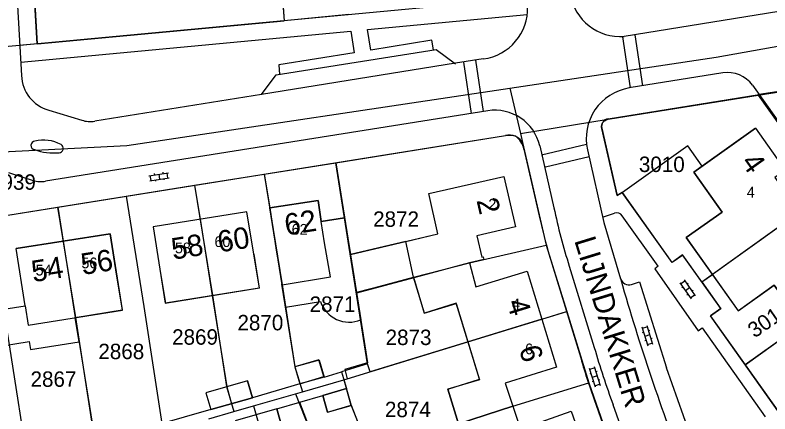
# Model space of a CAD drawing. Extents: x 148816 to 151297, y 399515 to 402500.
# Drawn here: x 150732.4 to 150820.6, y 400861.5 to 400908 of the extents above; entities that cross this region are included whole.
import ezdxf

# ---------------------------------------------------------------- set-up
doc = ezdxf.new("R2010")
doc.units = 0
for name, color, linetype in [('B01 Hoofdgebouw  [D] Norm', 7, 'Continuous'), ('B01 Hoofdgebouw  [T] Norm', 7, 'Continuous'), ('B01 hoofgebouw', 7, 'Continuous'), ('B02 Bijgebouw  [D] Norm', 7, 'Continuous'), ('B07 Tussenmuur  [D] Norm', 7, 'Continuous'), ('B07 Tussenmuur  [T] Norm', 7, 'Continuous'), ('G01 perceelsgrens', 7, 'Continuous'), ('S02 Open verharding  Norm', 7, 'Continuous'), ('T01 Muur  [T] Gem', 7, 'Continuous'), ('T04 Haag heg  [D] Gem', 7, 'Continuous'), ('V00 Kant verharding algemeen  [T] Norm', 7, 'Continuous'), ('V00 Kant verharding algemeen secundair  [T] Gem', 7, 'Continuous'), ('Z01 perceelnummer', 7, 'Continuous'), ('Z02 huisnummer', 7, 'Continuous'), ('Z02 Huisnummer  [Tekst] Norm', 7, 'Continuous'), ('Z06 straatnaam', 7, 'Continuous')]:
    doc.layers.add(name, color=color, linetype=linetype)

msp = doc.modelspace()

# ---------------------------------------------------------------- linework, layer by layer
at = {"layer": 'B01 Hoofdgebouw  [D] Norm'}
for p, q in [((150824.021, 400885.022), (150813.853, 400877.761)), ((150760.29, 400880.13), (150760.921, 400876.172)), ((150749.34, 400878.38), (150749.971, 400874.422)), ((150760.921, 400876.172), (150749.971, 400874.422)), ((150767.92, 400867.76), (150765.11, 400866.98)), ((150767.92, 400867.76), (150768.5, 400865.79)), ((150765.11, 400866.98), (150765.69, 400865.01)), ((150768.5, 400865.79), (150765.69, 400865.01)), ((150759.58, 400865.34), (150754.71, 400863.96)), ((150759.58, 400865.34), (150760.16, 400863.36)), ((150754.71, 400863.96), (150755.29, 400861.98)), ((150760.16, 400863.36), (150755.29, 400861.98))]:
    msp.add_line(p, q, dxfattribs=at)
for points in [[(150812.67, 400890.403), (150811.674, 400889.693), (150814.993, 400885.035), (150810.807, 400882.052)], [(150810.807, 400882.052), (150816.882, 400873.519), (150821.075, 400876.509), (150827.52, 400867.472), (150823.327, 400864.482), (150829.424, 400855.933), (150833.617, 400858.923), (150840.062, 400849.886), (150835.869, 400846.896), (150841.966, 400838.347), (150846.159, 400841.337), (150849.301, 400836.933), (150845.108, 400833.943), (150848.255, 400829.531), (150852.45, 400832.523)], [(150778.983, 400877.38), (150772.276, 400875.667), (150772.784, 400872.461)], [(150763.549, 400876.607), (150764.01, 400873.952), (150768.087, 400874.595)], [(150715.612, 400865.599), (150724.021, 400866.961), (150723.466, 400870.2), (150728.461, 400871.007), (150728.775, 400869.061), (150734.068, 400869.916), (150734.214, 400869.011), (150739.9, 400869.912), (150739.44, 400872.741), (150744.93, 400873.611)]]:
    msp.add_lwpolyline(points, dxfattribs=at)
msp.add_arc((150771.438, 400875.735), 3.54, 198.78966, 292.34265, dxfattribs=at)
at = {"layer": 'B01 Hoofdgebouw  [T] Norm'}
for p, q in [((150818.874, 400894.823), (150822.36, 400889.93)), ((150810.993, 400892.756), (150803.351, 400887.311)), ((150759.5, 400885.07), (150748.55, 400883.32)), ((150760.29, 400880.13), (150759.5, 400885.07)), ((150748.55, 400883.32), (150749.34, 400878.38))]:
    msp.add_line(p, q, dxfattribs=at)
for points in [[(150818.874, 400894.823), (150812.67, 400890.403), (150810.993, 400892.756)], [(150763.598, 400876.563), (150762.16, 400885.51), (150767.8, 400886.39), (150768.185, 400883.92), (150770.912, 400884.345), (150771.592, 400880.101), (150781.806, 400882.479), (150780.74, 400887.2), (150789.51, 400889.18), (150790.86, 400883.33), (150786.346, 400882.243), (150786.917, 400879.768), (150787.092, 400879.808), (150787.164, 400879.496), (150785.478, 400879.107), (150786.226, 400876.298), (150792.23, 400878.14), (150795.67, 400866.93), (150789.657, 400865.085), (150791.433, 400859.717), (150797.35, 400861.82), (150801.27, 400850.79)], [(150715.612, 400865.599), (150714.821, 400870.485), (150717.723, 400870.954), (150716.55, 400878.21), (150727.51, 400879.98), (150728.59, 400873.297), (150733.6, 400874.103), (150732.54, 400880.77), (150743.52, 400882.51), (150744.93, 400873.611)], [(150784.217, 400860.31), (150782.95, 400864.38), (150786.664, 400865.536), (150783.948, 400874.386), (150780.239, 400873.248), (150778.97, 400877.43)]]:
    msp.add_lwpolyline(points, dxfattribs=at)
at = {"layer": 'B01 hoofgebouw'}
for points in [[(150813.709, 400877.98), (150810.807, 400882.052), (150814.993, 400885.035), (150811.674, 400889.693), (150818.874, 400894.823), (150822.36, 400889.93), (150821.139, 400889.058), (150826.904, 400880.987), (150828.125, 400881.859), (150834.912, 400872.337), (150833.699, 400871.471), (150839.453, 400863.412), (150840.666, 400864.278), (150847.464, 400854.744), (150846.242, 400853.873), (150851.995, 400845.805), (150853.217, 400846.676), (150856.524, 400842.046), (150855.302, 400841.175), (150858.268, 400837.011), (150859.49, 400837.882), (150862.971, 400832.996), (150855.77, 400827.864), (150852.868, 400831.936)], [(150778.04, 400881.61), (150781.806, 400882.479), (150780.74, 400887.2), (150789.51, 400889.18), (150790.86, 400883.33)], [(150768.18, 400883.919), (150767.8, 400886.39), (150762.16, 400885.51), (150762.93, 400880.57)], [(150760.29, 400880.13), (150759.5, 400885.07), (150748.55, 400883.32), (150749.34, 400878.38)], [(150778.04, 400881.61), (150771.592, 400880.101), (150770.912, 400884.345), (150768.18, 400883.919)], [(150768.56, 400881.45), (150768.18, 400883.919)], [(150790.86, 400883.33), (150786.346, 400882.243), (150786.917, 400879.768), (150787.092, 400879.808), (150787.164, 400879.496), (150785.478, 400879.107)], [(150744.31, 400877.57), (150743.52, 400882.51), (150732.54, 400880.77)], [(150769.258, 400877.473), (150768.56, 400881.45)], [(150778.97, 400877.43), (150778.04, 400881.61)], [(150727.51, 400879.98), (150728.59, 400873.297), (150733.6, 400874.103), (150732.54, 400880.77)], [(150762.93, 400880.57), (150763.598, 400876.563), (150769.258, 400877.473)], [(150760.949, 400876.177), (150760.29, 400880.13)], [(150785.478, 400879.107), (150786.226, 400876.298), (150792.23, 400878.14), (150795.67, 400866.93), (150789.657, 400865.085), (150791.433, 400859.717), (150797.35, 400861.82), (150801.27, 400850.79), (150795.35, 400848.68), (150796.39, 400846.01), (150790.17, 400843.59), (150788.69, 400847.65)], [(150749.34, 400878.38), (150749.969, 400874.417), (150760.949, 400876.177)], [(150852.449, 400832.518), (150848.259, 400829.527), (150845.111, 400833.937), (150849.301, 400836.927), (150846.16, 400841.329), (150841.978, 400838.344), (150835.881, 400846.887), (150840.079, 400849.883), (150833.634, 400858.914), (150829.436, 400855.918), (150823.339, 400864.461), (150827.537, 400867.457), (150821.092, 400876.488), (150816.902, 400873.497), (150813.709, 400877.98)], [(150733.6, 400874.103), (150733.959, 400871.838), (150744.949, 400873.598), (150744.31, 400877.57)], [(150778.97, 400877.43), (150780.201, 400873.24), (150783.924, 400874.382), (150786.659, 400865.468), (150782.95, 400864.38), (150784.21, 400860.33), (150785.612, 400856.323), (150789.271, 400857.623), (150792.358, 400848.937), (150788.708, 400847.64)], [(150768.477, 400865.83), (150767.897, 400867.8), (150765.11, 400866.98), (150765.69, 400865.01), (150768.477, 400865.83)], [(150760.144, 400863.37), (150759.58, 400865.34), (150754.71, 400863.96), (150755.29, 400861.98), (150760.144, 400863.37)], [(150771.69, 400862.46), (150771.121, 400864.444), (150768.37, 400863.62), (150768.91, 400861.67), (150771.69, 400862.46)], [(150763.539, 400860.116), (150762.98, 400862.08), (150758.13, 400860.69), (150758.7, 400858.74), (150763.539, 400860.116)]]:
    msp.add_lwpolyline(points, dxfattribs=at)
at = {"layer": 'B02 Bijgebouw  [D] Norm'}
for p, q in [((150768.37, 400863.62), (150771.14, 400864.45)), ((150771.68, 400862.5), (150771.14, 400864.45)), ((150768.91, 400861.67), (150768.37, 400863.62)), ((150762.98, 400862.08), (150758.13, 400860.69)), ((150762.98, 400862.08), (150763.55, 400860.13)), ((150768.91, 400861.67), (150771.68, 400862.5))]:
    msp.add_line(p, q, dxfattribs=at)
at = {"layer": 'B07 Tussenmuur  [D] Norm'}
msp.add_line((150757.145, 400864.65), (150757.707, 400862.665), dxfattribs=at)
msp.add_line((150757.145, 400864.65), (150757.707, 400862.665), dxfattribs=at)
at = {"layer": 'B07 Tussenmuur  [T] Norm'}
for p, q in [((150754.025, 400884.195), (150755.447, 400875.297)), ((150738.03, 400881.64), (150739.44, 400872.741)), ((150785.478, 400879.107), (150778.983, 400877.38)), ((150793.95, 400872.535), (150785.328, 400869.889)), ((150790.544, 400862.4), (150784.217, 400860.31))]:
    msp.add_line(p, q, dxfattribs=at)
at = {"layer": 'G01 perceelsgrens'}
for points in [[(150735.032, 400904.646), (150732.919, 400941.074)], [(150761.821, 400933.158), (150763.064, 400917.433), (150763.861, 400907.36)], [(150790.202, 400899.494), (150814.283, 400903.099), (150837.854, 400907.316), (150883.441, 400914.005), (150900.654, 400914.494), (150913.605, 400913.209), (150928.186, 400909.101), (150938.14, 400904.555)], [(150771.393, 400908.075), (150763.861, 400907.36)], [(150735.032, 400904.646), (150763.861, 400907.36)], [(150735.032, 400904.646), (150726.07, 400903.86)], [(150819.191, 400898.681), (150829.15, 400900.24)], [(150685.085, 400889.735), (150745.468, 400892.796), (150790.202, 400899.494)], [(150790.202, 400899.494), (150791.429, 400894.215)], [(150801.67, 400895.86), (150819.191, 400898.681)], [(150819.191, 400898.681), (150827.267, 400887.352)], [(150791.429, 400894.215), (150801.67, 400895.86)], [(150812.625, 400876.893), (150810.394, 400880.02), (150809.174, 400879.149), (150803.34, 400887.3), (150802.75, 400886.95), (150800.93, 400894.79), (150800.91, 400894.93), (150800.916, 400895.069), (150800.94, 400895.207), (150800.986, 400895.341), (150801.042, 400895.449), (150801.1, 400895.53), (150801.242, 400895.673), (150801.337, 400895.737), (150801.435, 400895.788), (150801.67, 400895.86)], [(150769.88, 400890.788), (150789.69, 400893.95), (150790.225, 400894.022), (150790.384, 400894.011), (150790.52, 400893.99), (150790.638, 400893.961), (150790.785, 400893.914), (150790.945, 400893.843), (150791.096, 400893.76), (150791.202, 400893.683), (150791.329, 400893.574), (150791.424, 400893.477), (150791.592, 400893.266), (150791.679, 400893.138)], [(150791.429, 400894.215), (150791.679, 400893.138)], [(150791.679, 400893.138), (150794.46, 400881.17)], [(150761.526, 400889.456), (150769.88, 400890.788)], [(150769.88, 400890.788), (150772.276, 400875.667)], [(150753.395, 400888.159), (150761.526, 400889.456)], [(150761.526, 400889.456), (150763.598, 400876.563), (150765.11, 400866.98), (150765.97, 400864.058)], [(150745.402, 400886.884), (150753.395, 400888.159)], [(150753.395, 400888.159), (150755.479, 400875.285), (150757.116, 400864.672), (150757.982, 400861.754)], [(150737.384, 400885.605), (150745.402, 400886.884)], [(150745.402, 400886.884), (150747.476, 400874.014), (150749.7, 400859.365)], [(150812.625, 400876.893), (150827.267, 400887.352)], [(150729.345, 400884.322), (150737.384, 400885.605)], [(150737.384, 400885.605), (150739.464, 400872.741), (150741.437, 400860.145), (150742.282, 400857.225)], [(150729.345, 400884.322), (150731.717, 400869.545), (150734.022, 400854.842)], [(150772.276, 400875.667), (150778.97, 400877.43), (150785.479, 400879.092), (150794.46, 400881.17)], [(150794.46, 400881.17), (150796.846, 400873.424)], [(150817.691, 400867.212), (150824.314, 400871.974), (150833.55, 400878.539)], [(150812.625, 400876.893), (150814.859, 400873.762), (150813.638, 400872.891), (150817.691, 400867.212)], [(150772.276, 400875.667), (150773.58, 400867.44), (150770.92, 400866.65), (150771.21, 400865.56)], [(150771.21, 400865.56), (150785.305, 400869.882), (150796.846, 400873.424)], [(150796.846, 400873.424), (150799.41, 400865.1)], [(150817.691, 400867.212), (150821.708, 400861.581), (150822.929, 400862.452), (150825.163, 400859.32)], [(150765.97, 400864.058), (150770.83, 400865.46)], [(150770.83, 400865.46), (150771.21, 400865.56)], [(150770.83, 400865.46), (150771.69, 400862.46), (150773.882, 400856.898)], [(150773.882, 400856.898), (150784.21, 400860.33), (150790.544, 400862.394), (150799.41, 400865.1)], [(150799.41, 400865.1), (150802.16, 400857.318)], [(150760.259, 400862.411), (150765.175, 400863.829)], [(150765.175, 400863.829), (150765.97, 400864.058)], [(150765.175, 400863.829), (150770.705, 400849.832), (150775.666, 400837.167)], [(150757.982, 400861.754), (150760.259, 400862.411)], [(150760.259, 400862.411), (150761.123, 400859.429), (150765.666, 400847.848), (150770.817, 400834.756)], [(150755.037, 400860.905), (150757.982, 400861.754)]]:
    msp.add_lwpolyline(points, dxfattribs=at)
at = {"layer": 'S02 Open verharding  Norm'}
for p, q in [((150748.058, 400889.275), (150750.331, 400889.622)), ((150748.297, 400888.704), (150748.206, 400889.297)), ((150748.678, 400889.521), (150748.7, 400889.373)), ((150749.195, 400889.449), (150749.285, 400888.855)), ((150749.666, 400889.672), (150749.689, 400889.524)), ((150750.274, 400889.007), (150750.183, 400889.6)), ((150748.149, 400888.682), (150750.422, 400889.029)), ((150748.791, 400888.78), (150748.814, 400888.632)), ((150749.78, 400888.931), (150749.802, 400888.783)), ((150810.138, 400876.673), (150810.63, 400877.017)), ((150810.544, 400877.14), (150811.864, 400875.256)), ((150810.052, 400876.796), (150811.372, 400874.912)), ((150810.425, 400876.263), (150810.303, 400876.177)), ((150811.204, 400876.198), (150810.712, 400875.854)), ((150811.04, 400876.694), (150810.917, 400876.608)), ((150810.999, 400875.444), (150810.876, 400875.358)), ((150811.286, 400875.035), (150811.778, 400875.379)), ((150811.613, 400875.875), (150811.491, 400875.789)), ((150805.616, 400871.625), (150806.301, 400869.43)), ((150805.661, 400871.482), (150806.233, 400871.661)), ((150806.189, 400871.804), (150806.874, 400869.609)), ((150805.81, 400871.005), (150805.666, 400870.96)), ((150806.531, 400870.706), (150805.959, 400870.528)), ((150806.526, 400871.228), (150806.382, 400871.184)), ((150806.108, 400870.05), (150805.964, 400870.006)), ((150806.824, 400870.274), (150806.68, 400870.229)), ((150806.257, 400869.573), (150806.829, 400869.752)), ((150799.479, 400866.829), (150800.164, 400864.634)), ((150799.524, 400866.686), (150800.096, 400866.865)), ((150800.052, 400867.008), (150800.737, 400864.813)), ((150800.389, 400866.432), (150800.245, 400866.388)), ((150799.673, 400866.209), (150799.529, 400866.164)), ((150800.394, 400865.91), (150799.822, 400865.732)), ((150800.687, 400865.478), (150800.543, 400865.433)), ((150799.971, 400865.254), (150799.827, 400865.21)), ((150800.12, 400864.777), (150800.692, 400864.956))]:
    msp.add_line(p, q, dxfattribs=at)
at = {"layer": 'T01 Muur  [T] Gem'}
for q in [(150810.382, 400880.051), (150813.63, 400872.91)]:
    msp.add_line((150814.851, 400873.779), q, dxfattribs=at)
for points in [[(150810.382, 400880.051), (150809.164, 400879.169), (150803.351, 400887.331)], [(150822.918, 400862.459), (150821.689, 400861.587), (150813.63, 400872.91)]]:
    msp.add_lwpolyline(points, dxfattribs=at)
at = {"layer": 'T04 Haag heg  [D] Gem'}
for p, q in [((150761.821, 400933.158), (150763.86, 400907.366)), ((150773.599, 400867.318), (150769.88, 400890.79)), ((150761.529, 400889.464), (150762.16, 400885.51)), ((150753.391, 400888.164), (150754.025, 400884.195)), ((150737.396, 400885.61), (150738.03, 400881.64)), ((150812.633, 400876.892), (150813.853, 400877.761)), ((150778.983, 400877.38), (150772.293, 400875.565)), ((150763.549, 400876.607), (150765.11, 400866.98)), ((150755.447, 400875.297), (150757.145, 400864.65)), ((150793.95, 400872.535), (150796.818, 400873.415)), ((150739.44, 400872.741), (150741.456, 400860.155)), ((150817.669, 400867.235), (150824.314, 400871.964)), ((150785.328, 400869.889), (150773.888, 400866.378)), ((150773.599, 400867.318), (150770.554, 400866.405)), ((150773.888, 400866.378), (150773.599, 400867.318)), ((150765.621, 400862.835), (150770.722, 400849.805)), ((150771.68, 400862.5), (150775.869, 400851.833))]:
    msp.add_line(p, q, dxfattribs=at)
at = {"layer": 'V00 Kant verharding algemeen  [T] Norm'}
for p, q in [((150787.975, 400909.622), (150732.984, 400904.478)), ((150821.624, 400908.421), (150803.573, 400905.525)), ((150787.1, 400902.913), (150783.856, 400902.393)), ((150815.078, 400901.276), (150804.149, 400899.516)), ((150818.533, 400899.832), (150900.496, 400784.817)), ((150761.209, 400898.764), (150741.753, 400895.647)), ((150801.684, 400895.918), (150819.31, 400898.742)), ((150787.621, 400896.85), (150735.991, 400888.642)), ((150736.364, 400896.922), (150740.205, 400895.76)), ((150800.941, 400894.817), (150802.728, 400886.971)), ((150698.084, 400879.333), (150789.692, 400893.961)), ((150793.697, 400892.747), (150795.355, 400885.519)), ((150791.856, 400892.377), (150793.748, 400884.102)), ((150731.66, 400889.663), (150734.518, 400888.733)), ((150802.728, 400886.971), (150803.351, 400887.331)), ((150801.041, 400884.45), (150802.426, 400884.904)), ((150807.526, 400878.704), (150803.327, 400884.608)), ((150795.098, 400879.02), (150798.476, 400868.011)), ((150804.395, 400876.581), (150805.348, 400876.879)), ((150805.348, 400876.879), (150808.49, 400866.854)), ((150768.5, 400865.79), (150770.554, 400866.405)), ((150770.554, 400866.405), (150771.14, 400864.45)), ((150812.291, 400856.163), (150808.49, 400866.854)), ((150765.69, 400865.01), (150760.16, 400863.36)), ((150762.98, 400862.08), (150768.37, 400863.62)), ((150755.29, 400861.98), (150744.452, 400858.91)), ((150800.244, 400862.616), (150802.191, 400857.112))]:
    msp.add_line(p, q, dxfattribs=at)
for points in [[(150730.87, 400941.004), (150733.187, 400900.962)], [(150735.015, 400904.652), (150732.878, 400941.184)], [(150781.269, 400903.962), (150781.105, 400905.089), (150773.96, 400903.914), (150773.591, 400906.337), (150792.238, 400908.095)], [(150733.096, 400902.531), (150771.647, 400906.157), (150772.029, 400903.607), (150763.21, 400902.199), (150763.294, 400901.093)], [(150761.21, 400898.758), (150762.932, 400901.035), (150781.599, 400904.015), (150783.865, 400902.34)], [(150799.268, 400892.293), (150801.188, 400883.8), (150803.142, 400877.242)], [(150797.149, 400878.727), (150800.071, 400869.222)], [(150807.526, 400878.704), (150807.13, 400878.412), (150812.19, 400871.181), (150812.648, 400871.51), (150820.041, 400861.149)], [(150805.356, 400853.854), (150802.262, 400862.543)]]:
    msp.add_lwpolyline(points, dxfattribs=at)
for centre, radius, start, end in [((150803.126, 400911.505), 5.997, 190.20409, 274.27244), ((150786.364, 400908.781), 5.914, 277.14991, 2.31683), ((150737.504, 400901.088), 4.319, 181.66845, 254.69358), ((150815.642, 400897.771), 3.55, 35.48461, 99.14234), ((150805.101, 400893.612), 5.98, 99.15918, 192.74019), ((150788.463, 400891.547), 5.37, 12.9157, 99.02415), ((150741.196, 400898.674), 3.078, 251.21889, 280.43103), ((150801.828, 400895.019), 0.91, 99.10617, 192.84301), ((150790.165, 400891.85), 2.163, 71.0401, 102.63262), ((150789.241, 400891.757), 2.688, 13.34234, 52.73986), ((150734.783, 400892.818), 0.504, 94.85981, 260.32537), ((150735.735, 400889.123), 4.313, 61.53619, 103.34095), ((150737.544, 400892.469), 0.509, 271.11014, 61.01508), ((150736.94, 400898.581), 6.65, 250.29533, 275.29664), ((150735.432, 400891.566), 2.977, 252.11173, 280.81793), ((150858.897, 400898.661), 64.886, 191.68501, 197.89095), ((150802.675, 400884.143), 0.8, 35.50512, 108.13323), ((150871.69, 400902.087), 79.99, 192.99313, 196.76021), ((150804.142, 400877.62), 1.069, 200.70943, 283.66422), ((150898.294, 400897.745), 102.282, 196.19254, 200.13089), ((150876.699, 400890.658), 81.435, 196.14691, 200.14214)]:
    msp.add_arc(centre, radius, start, end, dxfattribs=at)
at = {"layer": 'V00 Kant verharding algemeen secundair  [T] Gem'}
for p, q in [((150803.346, 400905.489), (150804.248, 400899.532)), ((150804.792, 400905.721), (150805.713, 400899.768)), ((150784.798, 400902.544), (150785.671, 400896.54)), ((150787.121, 400896.771), (150786.233, 400902.774)), ((150783.857, 400902.393), (150761.209, 400898.764)), ((150825.038, 400899.651), (150819.31, 400898.742)), ((150799.163, 400892.904), (150793.915, 400891.663)), ((150799.453, 400891.473), (150794.373, 400890.257))]:
    msp.add_line(p, q, dxfattribs=at)
msp.add_arc((151035.284, 400943.139), 241.319, 195.86458, 201.53506, dxfattribs=at)

# ---------------------------------------------------------------- texts
at = {"layer": 'Z01 perceelnummer'}
for s, p in [('3010', (150805.274, 400889.706)), ('2939', (150729.496, 400887.637)), ('2872', (150774.238, 400883.314)), ('2871', (150766.822, 400873.391)), ('2870', (150758.391, 400871.235)), ('2869', (150750.76, 400869.559)), ('2873', (150775.696, 400869.517)), ('2868', (150742.15, 400867.872)), ('2867', (150734.227, 400864.644)), ('2874', (150775.617, 400861.104))]:
    msp.add_text(s, height=1.8, dxfattribs=at).set_placement(p)
msp.add_text('3011', height=1.8, rotation=34.74242, dxfattribs=at).set_placement((150818.793, 400870.277))
at = {"layer": 'Z02 huisnummer'}
for s, rotation, p in [('4', 305.47104, (150817.114, 400890.829)), ('2', 282.93881, (150786.3, 400886.41)), ('62', 9.0948, (150764.097, 400882.291)), ('60', 9.0948, (150756.281, 400880.314)), ('58', 9.0948, (150750.878, 400879.472)), ('56', 9.0948, (150740.322, 400877.689)), ('54', 9.0948, (150734.536, 400876.842)), ('4', 287.03954, (150789.805, 400874.513)), ('6', 287.03954, (150791.243, 400869.086))]:
    msp.add_text(s, height=2.5, rotation=rotation, dxfattribs=at).set_placement(p)
at = {"layer": 'Z02 Huisnummer  [Tekst] Norm'}
for s, p in [('4', (150817.881, 400886.734)), ('2', (150787.7, 400885.327)), ('62', (150764.723, 400882.396)), ('60', (150755.709, 400880.957)), ('58', (150751.091, 400880.225)), ('56', (150740.165, 400878.478)), ('54', (150734.821, 400877.631)), ('4', (150790.461, 400873.695)), ('6', (150791.984, 400868.442))]:
    msp.add_text(s, height=1.25, dxfattribs=at).set_placement(p)
at = {"layer": 'Z06 straatnaam'}
msp.add_text('LIJNDAKKER', height=2.5, rotation=287.09431, dxfattribs=at).set_placement((150797.708, 400881.73))

doc.saveas('drawing.dxf')
